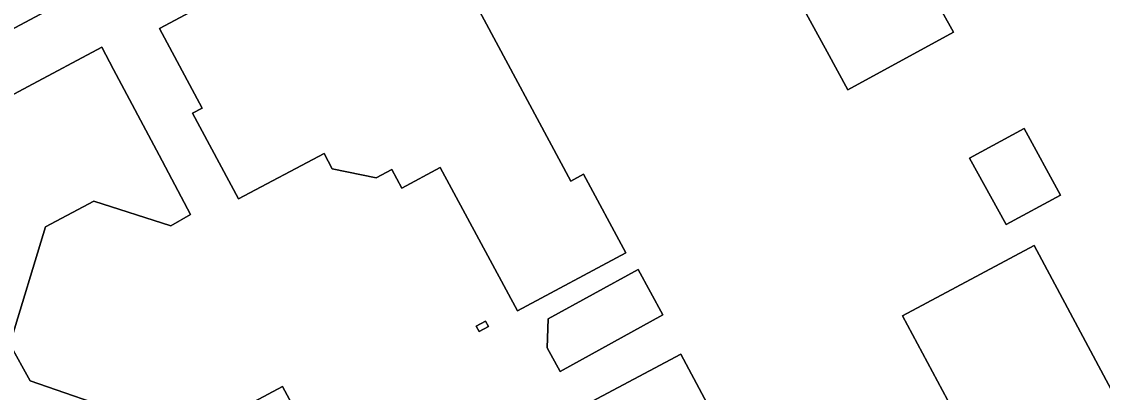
# Model space of a CAD drawing. Extents: x 157320 to 158835, y 386650 to 388491.
# Drawn here: x 158108.7 to 158164.4, y 387284 to 387303 of the extents above; entities that cross this region are included whole.
import ezdxf

# ---------------------------------------------------------------- set-up
doc = ezdxf.new("R2010")
doc.units = 0
for name, color, linetype in [('IMGEO_Erf', 7, 'Continuous'), ('IMGEO_Pand', 7, 'Continuous'), ('IMGEO_Voetpad_open', 7, 'Continuous')]:
    doc.layers.add(name, color=color, linetype=linetype)

msp = doc.modelspace()

# ---------------------------------------------------------------- linework, layer by layer
at = {"layer": 'IMGEO_Erf'}
for points in [[(158170.279, 387323.24), (158156.835, 387328.445), (158153.727, 387326.8), (158147.243, 387323.589), (158146.347, 387323.089), (158141.985, 387320.752), (158129.068, 387313.855), (158123.29, 387310.806), (158111.476, 387304.384), (158104.065, 387300.431)], [(158143.144, 387314.652), (158144.766, 387315.511), (158143.388, 387318.064), (158147.094, 387320.052), (158149.492, 387315.665), (158155.619, 387304.455), (158156.69, 387302.496), (158151.259, 387299.527), (158150.188, 387301.486), (158146.779, 387307.725)], [(158132.043, 387304.05), (158136.99, 387294.833), (158137.658, 387295.192), (158139.829, 387291.147), (158134.258, 387288.156), (158130.275, 387295.529), (158128.301, 387294.47), (158127.783, 387295.429), (158126.985, 387294.998), (158124.722, 387295.461), (158124.296, 387296.25), (158119.894, 387293.925), (158117.53, 387298.33), (158118.016, 387298.591), (158115.819, 387302.684), (158119.209, 387304.503)], [(158103.189, 387281.55), (158099.556, 387288.341), (158100.436, 387288.813), (158100.02, 387289.595), (158101.541, 387294.552), (158102.311, 387294.97), (158101.846, 387295.838), (158109.063, 387299.697), (158112.856, 387301.725), (158113.461, 387300.585), (158115.806, 387296.17), (158117.423, 387293.125), (158116.41, 387292.535), (158112.441, 387293.806), (158109.961, 387292.482), (158108.128, 387286.454), (158109.174, 387284.553), (158114.128, 387282.841)], [(158115.301, 387280.604), (158122.166, 387284.265), (158125.104, 387278.795)]]:
    msp.add_lwpolyline(points, dxfattribs=at)
for points in [[(158160.338, 387297.546), (158162.201, 387294.115), (158159.405, 387292.597), (158157.516, 387296.015)], [(158160.846, 387291.527), (158167.986, 387278.187), (158170.346, 387273.778), (158166.37, 387271.658), (158164.586, 387275.024), (158163.503, 387277.068), (158160.952, 387275.692), (158161.366, 387274.955), (158158.116, 387273.167), (158158.228, 387272.942), (158156.592, 387272.05), (158156.49, 387272.276), (158154.655, 387271.321), (158152.296, 387275.73), (158150.449, 387279.18), (158156.895, 387282.63), (158154.073, 387287.902)], [(158141.739, 387287.958), (158136.442, 387285.048), (158135.78, 387286.253), (158135.835, 387287.748), (158140.458, 387290.289)], [(158132.132, 387287.379), (158132.608, 387287.634), (158132.76, 387287.352), (158132.284, 387287.097)], [(158144.954, 387281.623), (158147.305, 387277.209), (158136.986, 387271.676), (158137.944, 387269.909), (158135.949, 387266.727), (158136.111, 387266.615), (158135.384, 387265.4), (158135.204, 387265.524), (158133.79, 387263.231), (158124.845, 387268.778), (158126.414, 387271.273), (158125.829, 387272.376), (158123.465, 387276.833), (158127.879, 387279.184), (158132.781, 387281.794), (158133.246, 387280.922), (158142.658, 387285.934)]]:
    msp.add_lwpolyline(points, close=True, dxfattribs=at)
at = {"layer": 'IMGEO_Pand'}
for points in [[(158141.322, 387315.423), (158133.371, 387311.154), (158135.757, 387306.789), (158136.825, 387307.373), (158138.942, 387303.499), (158145.736, 387307.212), (158146.121, 387307.423), (158146.764, 387307.774), (158146.779, 387307.725), (158150.188, 387301.486), (158151.259, 387299.527), (158156.69, 387302.496), (158155.619, 387304.455), (158149.492, 387315.665)], [(158119.209, 387304.503), (158115.819, 387302.684), (158118.016, 387298.591), (158117.53, 387298.33), (158119.894, 387293.925), (158124.296, 387296.25), (158124.722, 387295.461), (158126.985, 387294.998), (158127.783, 387295.429), (158128.301, 387294.47), (158130.275, 387295.529), (158134.258, 387288.156), (158139.829, 387291.147), (158137.658, 387295.192), (158136.99, 387294.833), (158132.043, 387304.05)], [(158114.128, 387282.841), (158109.174, 387284.553), (158108.128, 387286.454), (158109.961, 387292.482), (158112.441, 387293.806), (158116.41, 387292.535), (158117.423, 387293.125), (158115.806, 387296.17), (158113.461, 387300.585), (158112.856, 387301.725), (158109.063, 387299.697), (158101.846, 387295.838), (158102.311, 387294.97), (158101.541, 387294.552), (158100.02, 387289.595), (158100.436, 387288.813), (158099.556, 387288.341), (158103.189, 387281.55)], [(158125.104, 387278.795), (158122.166, 387284.265), (158115.301, 387280.604)]]:
    msp.add_lwpolyline(points, dxfattribs=at)
for points in [[(158160.338, 387297.546), (158157.516, 387296.015), (158159.405, 387292.597), (158162.201, 387294.115)], [(158167.986, 387278.187), (158160.846, 387291.527), (158154.073, 387287.902), (158156.895, 387282.63), (158150.449, 387279.18), (158152.296, 387275.73), (158154.655, 387271.321), (158156.49, 387272.276), (158156.592, 387272.05), (158158.228, 387272.942), (158158.116, 387273.167), (158161.366, 387274.955), (158160.952, 387275.692), (158163.503, 387277.068), (158164.586, 387275.024), (158166.37, 387271.658), (158170.346, 387273.778)], [(158141.739, 387287.958), (158140.458, 387290.289), (158135.835, 387287.748), (158135.78, 387286.253), (158136.442, 387285.048)], [(158132.132, 387287.379), (158132.284, 387287.097), (158132.76, 387287.352), (158132.608, 387287.634)], [(158144.954, 387281.623), (158142.658, 387285.934), (158133.246, 387280.922), (158132.781, 387281.794), (158127.879, 387279.184), (158123.465, 387276.833), (158125.829, 387272.376), (158126.414, 387271.273), (158124.845, 387268.778), (158133.79, 387263.231), (158135.204, 387265.524), (158135.384, 387265.4), (158136.111, 387266.615), (158135.949, 387266.727), (158137.944, 387269.909), (158136.986, 387271.676), (158147.305, 387277.209)]]:
    msp.add_lwpolyline(points, close=True, dxfattribs=at)
at = {"layer": 'IMGEO_Voetpad_open'}
msp.add_lwpolyline([(158111.476, 387304.384), (158110.123, 387306.842), (158106.301, 387304.782), (158102.753, 387302.883), (158104.065, 387300.431)], close=True, dxfattribs=at)

doc.saveas('drawing.dxf')
